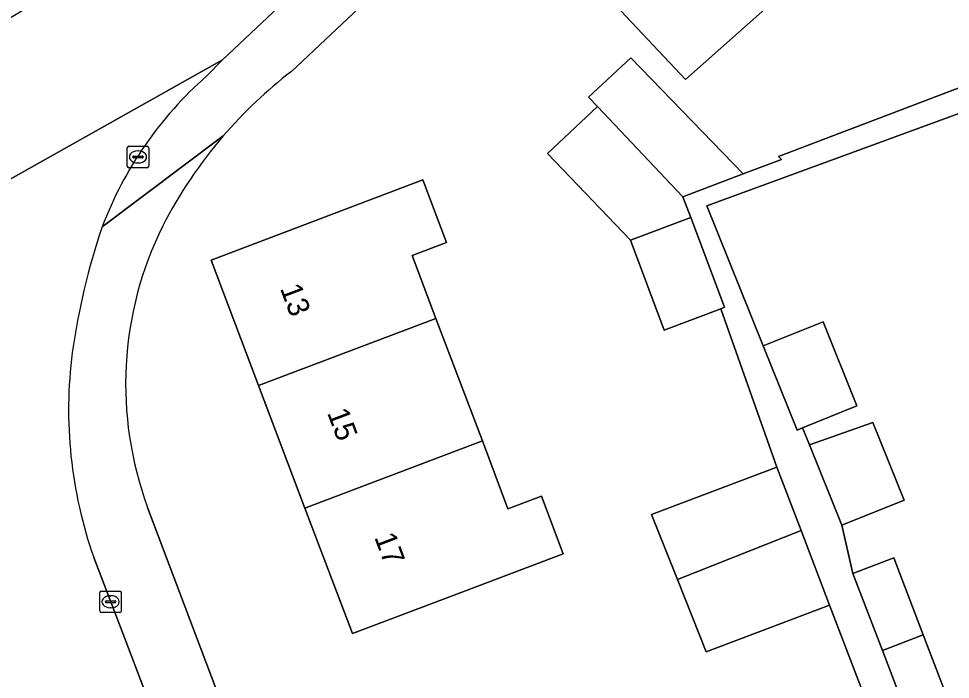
# Model space of a CAD drawing. Extents: x 159960 to 160866, y 382700 to 383354.
# Drawn here: x 160353.88 to 160397.17, y 383033.78 to 383064.49 of the extents above; entities that cross this region are included whole.
import ezdxf

# ---------------------------------------------------------------- set-up
doc = ezdxf.new("R2010")
doc.units = 0
for name, color, linetype in [('IMGEO_Erf', 7, 'Continuous'), ('IMGEO_Kolk', 7, 'Continuous'), ('IMGEO_Pand', 7, 'Continuous'), ('IMGEO_Pand_nummerreeks', 7, 'Continuous'), ('IMGEO_Rijbaan_lokaal_open', 7, 'Continuous'), ('IMGEO_Voetpad_open', 7, 'Continuous')]:
    doc.layers.add(name, color=color, linetype=linetype)

msp = doc.modelspace()

# ---------------------------------------------------------------- linework, layer by layer
at = {"layer": 'IMGEO_Erf'}
for points in [[(160392.957, 383086.903), (160366.558, 383062.037)], [(160395.799, 383026.145), (160391.558, 383037.224), (160385.816, 383035.057), (160384.482, 383038.418), (160383.283, 383041.437), (160389.103, 383043.64), (160386.509, 383051.006), (160383.872, 383050.005), (160382.313, 383054.193), (160378.447, 383058.214), (160380.766, 383060.397), (160380.361, 383060.84), (160382.324, 383062.661), (160387.545, 383057.271), (160389.324, 383057.947), (160389.183, 383058.085), (160399.802, 383062.116)], [(160409.468, 383029.24), (160407.518, 383034.373), (160405.567, 383039.506), (160403.617, 383044.639), (160401.667, 383049.772), (160399.717, 383054.904), (160397.726, 383060.145), (160385.847, 383055.787), (160388.47, 383049.273), (160391.257, 383050.395), (160392.829, 383046.487), (160390.3, 383045.469), (160390.617, 383044.681), (160393.566, 383045.72), (160395.02, 383042.106), (160392.122, 383040.94), (160392.64, 383038.698), (160394.533, 383039.423), (160395.905, 383035.84), (160397.867, 383030.712)], [(160359.868, 383041.772), (160375.649, 383000), (160389.164, 382964.227)]]:
    msp.add_lwpolyline(points, dxfattribs=at)
for points in [[(160378.176, 383068.752), (160383.106, 383073.4), (160387.927, 383077.945), (160392.859, 383082.595), (160398.683, 383076.418), (160395.046, 383072.988), (160393.839, 383071.85), (160393.751, 383071.767), (160394.866, 383070.584), (160389.921, 383066.171), (160384.864, 383061.658), (160381.606, 383065.114)], [(160374.065, 383037.682), (160369.388, 383035.912), (160367.182, 383041.74), (160365.028, 383047.432), (160362.82, 383053.264), (160372.66, 383056.988), (160373.758, 383054.089), (160372.157, 383053.484), (160373.267, 383050.551), (160375.422, 383044.859), (160376.614, 383041.709), (160378.167, 383042.297), (160379.184, 383039.619)]]:
    msp.add_lwpolyline(points, close=True, dxfattribs=at)
for centre, radius, start, end in [((160379.604, 383045.074), 21.399, 127.5646, 139.282), ((160379.831, 383044.927), 21.668, 139.3789, 152.7299), ((160375.43, 383047.495), 16.581, 153.6489, 200.1909)]:
    msp.add_arc(centre, radius, start, end, dxfattribs=at)
at = {"layer": 'IMGEO_Kolk'}
for p, q in [((160358.922, 383057.632), (160358.922, 383058.484)), ((160358.997, 383058.558), (160359.849, 383058.558)), ((160359.41, 383058.338), (160359.435, 383058.338)), ((160359.923, 383058.484), (160359.923, 383057.632)), ((160359.181, 383058.052), (160359.181, 383058.064)), ((160359.619, 383058.015), (160359.221, 383058.015)), ((160359.224, 383058.101), (160359.622, 383058.101)), ((160359.433, 383057.778), (160359.408, 383057.778)), ((160359.665, 383058.064), (160359.665, 383058.052)), ((160359.849, 383057.558), (160358.997, 383057.558)), ((160357.723, 383037.884), (160358.575, 383037.884)), ((160357.648, 383036.958), (160357.648, 383037.81)), ((160357.907, 383037.378), (160357.907, 383037.39)), ((160357.95, 383037.427), (160358.348, 383037.427)), ((160358.136, 383037.664), (160358.161, 383037.664)), ((160358.391, 383037.39), (160358.391, 383037.378)), ((160358.649, 383037.81), (160358.649, 383036.958)), ((160358.345, 383037.341), (160357.947, 383037.341)), ((160358.159, 383037.104), (160358.134, 383037.104)), ((160358.575, 383036.884), (160357.723, 383036.884))]:
    msp.add_line(p, q, dxfattribs=at)
for points in [[(160358.922, 383057.632), (160358.922, 383058.484)], [(160358.997, 383058.558), (160359.849, 383058.558)], [(160359.923, 383058.484), (160359.923, 383057.632)], [(160359.849, 383057.558), (160358.997, 383057.558)], [(160357.723, 383037.884), (160358.575, 383037.884)], [(160357.648, 383036.958), (160357.648, 383037.81)], [(160358.649, 383037.81), (160358.649, 383036.958)], [(160358.575, 383036.884), (160357.723, 383036.884)]]:
    msp.add_lwpolyline(points, dxfattribs=at)
for centre, radius, start, end in [((160358.999, 383058.482), 0.0765, 91.552, 178.448), ((160358.999, 383058.482), 0.0765, 91.552, 178.448), ((160359.847, 383058.482), 0.0765, 1.552, 88.448), ((160359.847, 383058.482), 0.0765, 1.552, 88.448), ((160359.221, 383058.061), 0.0403, 85.8775, 175.7526), ((160359.218, 383058.051), 0.0366, 178.938, 274.7102), ((160359.622, 383058.058), 0.043, 264.8664, 352.4533), ((160359.626, 383058.063), 0.0386, 1.7309, 96.639), ((160358.999, 383057.634), 0.0765, 181.552, 268.448), ((160358.999, 383057.634), 0.0765, 181.552, 268.448), ((160359.847, 383057.634), 0.0765, 271.552, 358.448), ((160359.847, 383057.634), 0.0765, 271.552, 358.448), ((160357.725, 383037.808), 0.0765, 91.552, 178.448), ((160357.725, 383037.808), 0.0765, 91.552, 178.448), ((160358.573, 383037.808), 0.0765, 1.552, 88.448), ((160358.573, 383037.808), 0.0765, 1.552, 88.448), ((160357.947, 383037.387), 0.0403, 85.8775, 175.7526), ((160358.352, 383037.389), 0.0386, 1.7309, 96.639), ((160357.725, 383036.96), 0.0765, 181.552, 268.448), ((160357.725, 383036.96), 0.0765, 181.552, 268.448), ((160357.944, 383037.377), 0.0366, 178.938, 274.7102), ((160358.348, 383037.384), 0.043, 264.8664, 352.4533), ((160358.573, 383036.96), 0.0765, 271.552, 358.448), ((160358.573, 383036.96), 0.0765, 271.552, 358.448)]:
    msp.add_arc(centre, radius, start, end, dxfattribs=at)
for centre, major_axis, ratio, start_param, end_param in [((160359.409, 383058.058), (-0.387, 0.002), 0.722429, 4.712389, 7.853982), ((160359.434, 383058.058), (-0.39, 0.002), 0.717154, 1.570796, 4.712389), ((160358.135, 383037.384), (-0.387, 0.002), 0.722429, 4.712389, 7.853982), ((160358.16, 383037.384), (-0.39, 0.002), 0.717154, 1.570796, 4.712389)]:
    msp.add_ellipse(centre, major_axis=major_axis, ratio=ratio, start_param=start_param, end_param=end_param, dxfattribs=at)
at = {"layer": 'IMGEO_Pand'}
for points in [[(160383.106, 383073.4), (160378.176, 383068.752), (160381.606, 383065.114), (160384.864, 383061.658), (160389.921, 383066.171)], [(160382.324, 383062.661), (160380.361, 383060.84), (160380.766, 383060.397), (160384.742, 383056.207), (160387.545, 383057.271)], [(160380.766, 383060.397), (160378.447, 383058.214), (160382.313, 383054.193), (160385.109, 383055.249), (160384.742, 383056.207)], [(160365.028, 383047.432), (160373.267, 383050.551), (160372.157, 383053.484), (160373.758, 383054.089), (160372.66, 383056.988), (160362.82, 383053.264)], [(160385.109, 383055.249), (160382.313, 383054.193), (160383.872, 383050.005), (160386.509, 383051.006), (160386.675, 383051.069)], [(160375.422, 383044.859), (160373.267, 383050.551), (160365.028, 383047.432), (160367.182, 383041.74)], [(160391.257, 383050.395), (160388.47, 383049.273), (160390.043, 383045.366), (160390.3, 383045.469), (160392.829, 383046.487)], [(160395.02, 383042.106), (160393.566, 383045.72), (160390.617, 383044.681), (160392.122, 383040.94)], [(160375.422, 383044.859), (160367.182, 383041.74), (160369.388, 383035.912), (160374.065, 383037.682), (160379.184, 383039.619), (160378.167, 383042.297), (160376.614, 383041.709)], [(160384.482, 383038.418), (160390.231, 383040.691), (160389.103, 383043.64), (160383.283, 383041.437)], [(160384.482, 383038.418), (160385.816, 383035.057), (160391.558, 383037.224), (160390.231, 383040.691)], [(160394.009, 383035.121), (160395.905, 383035.84), (160394.533, 383039.423), (160392.64, 383038.698)], [(160395.905, 383035.84), (160394.009, 383035.121), (160395.972, 383029.993), (160397.867, 383030.712)]]:
    msp.add_lwpolyline(points, close=True, dxfattribs=at)
at = {"layer": 'IMGEO_Rijbaan_lokaal_open'}
for points in [[(160363.348, 383062.566), (160368.837, 383067.739), (160370.702, 383069.471), (160375.064, 383073.623), (160375.61, 383074.142), (160377.981, 383076.364), (160373.431, 383081.176), (160369.356, 383077.35), (160368.91, 383076.931), (160364.471, 383072.803), (160363.349, 383071.742), (160361.545, 383070.036), (160360.462, 383069.126), (160360.181, 383068.89), (160359.359, 383068.261), (160358.518, 383067.704), (160354.861, 383065.364), (160349.595, 383062.176)], [(160340.624, 383049.805), (160363.348, 383062.566)], [(160362.612, 383061.814), (160363.348, 383062.566), (160340.624, 383049.805)], [(160369.104, 383008.582), (160368.089, 383011.277), (160366.867, 383014.503), (160365.936, 383016.959), (160362.16, 383026.893), (160359.899, 383032.829), (160358.612, 383036.208), (160357.364, 383039.449)]]:
    msp.add_lwpolyline(points, dxfattribs=at)
for centre, radius, start, end in [((160374.173, 383048.627), 17.537, 131.2422, 159.3675), ((160387.446, 383044.651), 31.374, 161.1125, 172.0928), ((160376.875, 383046.298), 20.678, 172.5828, 199.3412)]:
    msp.add_arc(centre, radius, start, end, dxfattribs=at)
at = {"layer": 'IMGEO_Voetpad_open'}
for points in [[(160392.957, 383086.903), (160392.983, 383086.934), (160400.001, 383093.994), (160399.824, 383094.214), (160402.15, 383096.388), (160402.323, 383096.17), (160405.806, 383099.371), (160403.865, 383100.106), (160400.544, 383096.98), (160397.808, 383094.397), (160397.489, 383094.742), (160390.773, 383088.421), (160380.124, 383078.379), (160377.981, 383076.364), (160375.61, 383074.142), (160375.064, 383073.623), (160375.779, 383072.837), (160372.493, 383069.76), (160369.542, 383066.97), (160368.837, 383067.739), (160363.348, 383062.566), (160362.612, 383061.814)], [(160366.558, 383062.037), (160392.957, 383086.903)], [(160399.802, 383062.116), (160389.183, 383058.085), (160389.324, 383057.947), (160387.545, 383057.271), (160384.742, 383056.207), (160385.109, 383055.249), (160386.675, 383051.069), (160386.509, 383051.006), (160389.103, 383043.64), (160390.231, 383040.691), (160391.558, 383037.224), (160395.799, 383026.145)], [(160395.972, 383029.993), (160394.009, 383035.121), (160392.64, 383038.698), (160392.122, 383040.94), (160390.617, 383044.681), (160390.3, 383045.469), (160390.043, 383045.366), (160388.47, 383049.273), (160385.847, 383055.787), (160397.726, 383060.145)], [(160357.761, 383054.807), (160363.385, 383059.034)], [(160363.385, 383059.034), (160357.761, 383054.807)], [(160375.649, 383000), (160359.868, 383041.772)], [(160357.364, 383039.449), (160358.612, 383036.208), (160359.899, 383032.829), (160360.868, 383033.194), (160361.857, 383030.651), (160363.156, 383027.265), (160362.16, 383026.893), (160365.936, 383016.959), (160366.867, 383014.503), (160367.849, 383014.857), (160370.091, 383008.973), (160369.104, 383008.582), (160372.662, 382999.136), (160376.152, 382989.964), (160377.158, 382990.335), (160379.504, 382984.142), (160378.506, 382983.775), (160381.072, 382977.03), (160383.064, 382971.894)]]:
    msp.add_lwpolyline(points, dxfattribs=at)
for centre, radius, start, end in [((160374.173, 383048.627), 17.537, 131.2422, 159.3675), ((160379.604, 383045.074), 21.399, 127.5646, 139.282), ((160379.831, 383044.927), 21.668, 139.3789, 152.7299), ((160387.446, 383044.651), 31.374, 161.1125, 172.0928), ((160375.43, 383047.495), 16.581, 153.6489, 200.1909), ((160376.875, 383046.298), 20.678, 172.5828, 199.3412)]:
    msp.add_arc(centre, radius, start, end, dxfattribs=at)

# ---------------------------------------------------------------- texts
at = {"layer": 'IMGEO_Pand_nummerreeks'}
for s, p in [('13', (160366.012, 383051.952)), ('15', (160368.201, 383046.168)), ('17', (160370.391, 383040.384))]:
    msp.add_text(s, height=1, rotation=290.7324, dxfattribs=at).set_placement(p)

doc.saveas('drawing.dxf')
